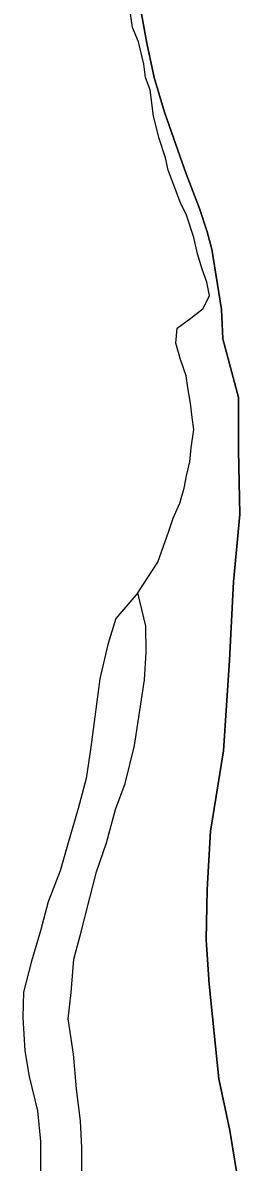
# Model space of a CAD drawing. Extents: x 0 to 34, y -2.3 to 22.
# Drawn here: x 7.3213 to 7.4068, y 16.7371 to 17.1657 of the extents above; entities that cross this region are included whole.
import ezdxf

# ---------------------------------------------------------------- set-up
doc = ezdxf.new("R2010")
doc.units = 0
doc.layers.add('GM_X_Minor_River', color=7, linetype='Continuous')
doc.layers.add('GM_X_Section', color=7, linetype='Continuous')

msp = doc.modelspace()

# ---------------------------------------------------------------- linework, layer by layer
at = {"layer": 'GM_X_Minor_River'}
for p, q in [((7.36259, 17.16396), (7.36161, 17.17007)), ((7.36474, 17.15857), (7.36259, 17.16396)), ((7.36679, 17.15015), (7.36474, 17.15857)), ((7.36742, 17.14519), (7.36679, 17.15015)), ((7.3692, 17.14058), (7.36742, 17.14519)), ((7.37046, 17.13065), (7.3692, 17.14058)), ((7.37252, 17.12223), (7.37046, 17.13065)), ((7.37499, 17.11494), (7.37252, 17.12223)), ((7.37601, 17.11035), (7.37499, 17.11494)), ((7.38063, 17.09805), (7.37601, 17.11035)), ((7.38279, 17.09343), (7.38063, 17.09805)), ((7.38561, 17.08499), (7.38279, 17.09343)), ((7.38697, 17.07887), (7.38561, 17.08499)), ((7.38872, 17.07312), (7.38697, 17.07887)), ((7.3905, 17.06813), (7.38872, 17.07312)), ((7.3915, 17.06315), (7.3905, 17.06813)), ((7.38909, 17.05827), (7.3915, 17.06315)), ((7.38443, 17.05459), (7.38909, 17.05827)), ((7.37939, 17.05091), (7.38443, 17.05459)), ((7.37886, 17.04522), (7.37939, 17.05091)), ((7.3806, 17.03909), (7.37886, 17.04522)), ((7.38271, 17.03295), (7.3806, 17.03909)), ((7.38336, 17.02836), (7.38271, 17.03295)), ((7.38435, 17.02263), (7.38336, 17.02836)), ((7.38496, 17.01729), (7.38435, 17.02263)), ((7.3856, 17.01271), (7.38496, 17.01729)), ((7.38466, 17.00588), (7.3856, 17.01271)), ((7.38414, 17.00057), (7.38466, 17.00588)), ((7.38286, 16.99528), (7.38414, 17.00057)), ((7.38198, 16.99073), (7.38286, 16.99528)), ((7.38031, 16.98507), (7.38198, 16.99073)), ((7.37788, 16.97943), (7.38031, 16.98507)), ((7.37622, 16.97452), (7.37788, 16.97943)), ((7.37417, 16.96887), (7.37622, 16.97452)), ((7.37211, 16.96284), (7.37417, 16.96887)), ((7.36449, 16.95135), (7.37211, 16.96284)), ((7.36449, 16.95135), (7.35624, 16.94167)), ((7.36756, 16.93871), (7.36449, 16.95135)), ((7.35624, 16.94167), (7.35331, 16.93186)), ((7.36767, 16.92881), (7.36756, 16.93871)), ((7.35331, 16.93186), (7.35029, 16.919)), ((7.367, 16.91855), (7.36767, 16.92881)), ((7.35029, 16.919), (7.34838, 16.90459)), ((7.36559, 16.90869), (7.367, 16.91855)), ((7.36328, 16.89392), (7.36559, 16.90869)), ((7.34838, 16.90459), (7.34692, 16.89321)), ((7.34692, 16.89321), (7.34508, 16.88147)), ((7.35985, 16.87955), (7.36328, 16.89392)), ((7.34508, 16.88147), (7.34211, 16.87013)), ((7.35616, 16.86975), (7.35985, 16.87955)), ((7.34211, 16.87013), (7.33833, 16.85729)), ((7.35278, 16.85728), (7.35616, 16.86975)), ((7.33833, 16.85729), (7.33538, 16.84672)), ((7.34905, 16.84635), (7.35278, 16.85728)), ((7.33538, 16.84672), (7.33088, 16.83504)), ((7.3465, 16.83652), (7.34905, 16.84635)), ((7.33088, 16.83504), (7.32792, 16.82409)), ((7.3431, 16.82329), (7.3465, 16.83652)), ((7.32792, 16.82409), (7.32456, 16.81276)), ((7.34055, 16.81347), (7.3431, 16.82329)), ((7.32456, 16.81276), (7.32158, 16.80104)), ((7.33944, 16.80094), (7.34055, 16.81347)), ((7.32158, 16.80104), (7.32132, 16.79154)), ((7.33841, 16.79108), (7.33944, 16.80094)), ((7.32132, 16.79154), (7.32211, 16.77896)), ((7.34032, 16.7777), (7.33841, 16.79108)), ((7.32211, 16.77896), (7.32375, 16.7694)), ((7.34149, 16.76473), (7.34032, 16.7777)), ((7.32375, 16.7694), (7.32681, 16.75638)), ((7.34305, 16.75251), (7.34149, 16.76473)), ((7.32681, 16.75638), (7.32802, 16.74493)), ((7.34354, 16.7426), (7.34305, 16.75251)), ((7.32802, 16.74493), (7.32803, 16.73161)), ((7.34354, 16.7289), (7.34354, 16.7426))]:
    msp.add_line(p, q, dxfattribs=at)
at = {"layer": 'GM_X_Section'}
for p, q in [((7.36798, 17.1581), (7.36596, 17.16913)), ((7.36596, 17.16913), (7.36798, 17.1581)), ((7.37071, 17.14515), (7.36798, 17.1581)), ((7.36798, 17.1581), (7.37071, 17.14515)), ((7.37458, 17.13218), (7.37071, 17.14515)), ((7.37071, 17.14515), (7.37458, 17.13218)), ((7.37885, 17.11997), (7.37458, 17.13218)), ((7.37458, 17.13218), (7.37885, 17.11997)), ((7.38276, 17.10889), (7.37885, 17.11997)), ((7.37885, 17.11997), (7.38276, 17.10889)), ((7.38777, 17.0959), (7.38276, 17.10889)), ((7.38276, 17.10889), (7.38777, 17.0959)), ((7.39059, 17.08712), (7.38777, 17.0959)), ((7.38777, 17.0959), (7.39059, 17.08712)), ((7.39234, 17.08064), (7.39059, 17.08712)), ((7.39059, 17.08712), (7.39234, 17.08064)), ((7.39599, 17.05783), (7.39234, 17.08064)), ((7.39234, 17.08064), (7.39599, 17.05783)), ((7.39649, 17.04683), (7.39599, 17.05783)), ((7.39599, 17.05783), (7.39649, 17.04683)), ((7.40242, 17.02472), (7.39649, 17.04683)), ((7.39649, 17.04683), (7.40242, 17.02472)), ((7.40235, 17.00503), (7.40242, 17.02472)), ((7.40242, 17.02472), (7.40235, 17.00503)), ((7.40293, 16.98077), (7.40235, 17.00503)), ((7.40235, 17.00503), (7.40293, 16.98077)), ((7.40046, 16.95544), (7.40293, 16.98077)), ((7.40293, 16.98077), (7.40046, 16.95544)), ((7.39903, 16.92593), (7.40046, 16.95544)), ((7.40046, 16.95544), (7.39903, 16.92593)), ((7.39674, 16.89188), (7.39903, 16.92593)), ((7.39903, 16.92593), (7.39674, 16.89188)), ((7.39188, 16.86169), (7.39674, 16.89188)), ((7.39674, 16.89188), (7.39188, 16.86169)), ((7.39062, 16.83975), (7.39188, 16.86169)), ((7.39188, 16.86169), (7.39062, 16.83975)), ((7.39018, 16.82082), (7.39062, 16.83975)), ((7.39062, 16.83975), (7.39018, 16.82082)), ((7.39132, 16.80412), (7.39018, 16.82082)), ((7.39018, 16.82082), (7.39132, 16.80412)), ((7.39505, 16.76843), (7.39132, 16.80412)), ((7.39132, 16.80412), (7.39505, 16.76843)), ((7.39915, 16.74902), (7.39505, 16.76843)), ((7.39505, 16.76843), (7.39915, 16.74902)), ((7.40678, 16.70187), (7.39915, 16.74902)), ((7.39915, 16.74902), (7.40678, 16.70187))]:
    msp.add_line(p, q, dxfattribs=at)

doc.saveas('drawing.dxf')
